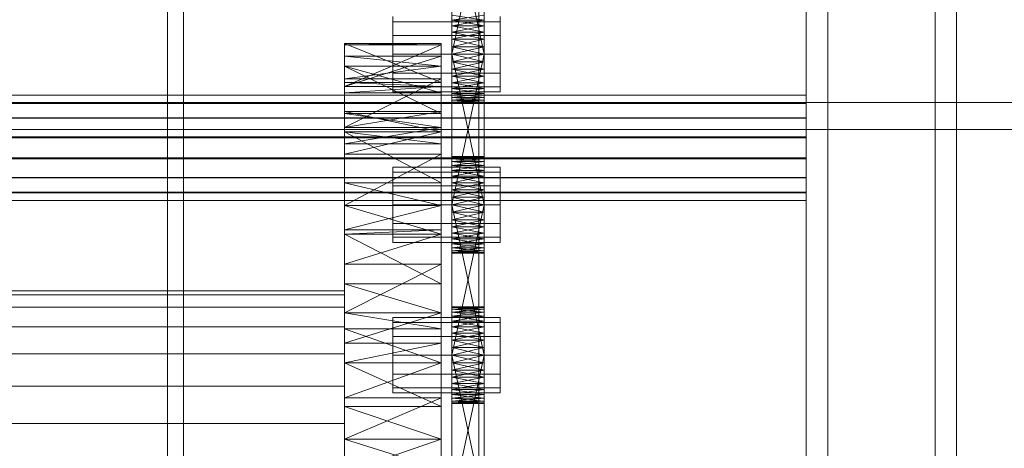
# Model space of a CAD drawing. Header units: millimetres. Extents: x -4395 to 65662, y -65530 to 6847.
# Tile 415 of 656: x 1369 to 1553, y -33503 to -33423. Entities that reach past the tile are written whole.
import ezdxf

# ---------------------------------------------------------------- set-up
doc = ezdxf.new("R2010")
doc.units = ezdxf.units.MM
for name, color, linetype, lineweight in [('COTAS_O', 1, 'Continuous', 0), ('frontal_C03', 7, 'Continuous', 0), ('frontal_secador', 7, 'Continuous', 0)]:
    doc.layers.add(name, color=color, linetype=linetype, lineweight=lineweight)
doc.dimstyles.new('R19_100', dxfattribs={"dimtxt": 250, "dimasz": 150, "dimexe": 150, "dimexo": 80, "dimgap": 100, "dimtad": 1, "dimtih": 1, "dimtoh": 1, "dimdsep": 46, "dimcen": 0.09, "dimadec": 0, "dimazin": 0, "dimtfac": 1, "dimtdec": 4, "dimtofl": 0, "dimtmove": 0, "dimatfit": 3, "dimfxl": 1, "dimtolj": 1, "dimtzin": 0, "dimarcsym": 0})

# ---------------------------------------------------------------- blocks, each defined once
blk = doc.blocks.new('DIM_R33_43')
at = {"layer": 'COTAS_O'}
for p, q in [((-1725, -33700), (-1575, -33655)), ((1725, -33700), (1575, -33655)), ((-1725, -34400), (-1725, -33700)), ((-1725, -33700), (1725, -33700)), ((-1725, -33700), (-1575, -33745)), ((1725, -33700), (1575, -33745)), ((1725, -34400), (1725, -33700))]:
    blk.add_line(p, q, dxfattribs=at)
blk.add_text('3450 O', height=250, dxfattribs=at).set_placement((0, -33600))

msp = doc.modelspace()

# ---------------------------------------------------------------- linework, layer by layer
at = {"layer": 'frontal_C03'}
for p, q in [((1455, -35237.853), (1455, -32581.274)), ((1516, -35237.853), (1516, -32581.274)), ((1520, -32581.274), (1520, -35237.853)), ((1455, -32585.202), (1455, -35241.781)), ((1520, -35241.781), (1520, -32585.202)), ((1455, -35724.97), (1455, -33068.391)), ((1520, -33068.391), (1520, -35724.97)), ((1455, -33072.319), (1455, -35728.898)), ((1516, -33072.319), (1516, -35728.898)), ((1520, -35728.898), (1520, -33072.319)), ((1540, -35988), (1540, -33352.082)), ((1544, -35988), (1544, -33352.082)), ((1516, -33437.088), (-1476, -33437.088)), ((1516, -33437.115), (-1476, -33437.115)), ((1516, -33438.557), (1516, -33437.088)), ((1516, -33437.088), (1516, -33437.115)), ((1516, -33437.115), (1516, -33438.633)), ((1516, -33438.557), (-1476, -33438.557)), ((1516, -33438.633), (-1476, -33438.633)), ((1516, -33441.297), (1516, -33438.557)), ((1516, -33438.633), (1516, -33441.41)), ((1516, -33441.297), (-1476, -33441.297)), ((1516, -33441.41), (-1476, -33441.41)), ((1516, -33444.892), (1516, -33441.297)), ((1516, -33441.41), (1516, -33445.025)), ((1516, -33444.892), (-1476, -33444.892)), ((-1476, -33445.025), (1516, -33445.025)), ((1516, -33448.793), (1516, -33444.892)), ((1516, -33445.025), (1516, -33448.927)), ((1516, -33448.793), (-1476, -33448.793)), ((1516, -33448.927), (-1476, -33448.927)), ((1516, -33452.408), (1516, -33448.793)), ((1516, -33448.927), (1516, -33452.521)), ((1516, -33452.408), (-1476, -33452.408)), ((1516, -33452.521), (-1476, -33452.521)), ((1516, -33455.186), (1516, -33452.408)), ((1516, -33452.521), (1516, -33455.262)), ((1516, -33455.186), (-1476, -33455.186)), ((1516, -33455.262), (-1476, -33455.262)), ((1516, -33456.704), (1516, -33455.186)), ((1516, -33455.262), (1516, -33456.73)), ((1516, -33456.704), (-1476, -33456.704)), ((1516, -33456.73), (-1476, -33456.73)), ((1516, -33456.73), (1516, -33456.704))]:
    msp.add_line(p, q, dxfattribs=at)
at = {"layer": 'frontal_secador'}
for p, q in [((1400, -36000), (1400, -33000)), ((1397, -35940), (1397, -33075)), ((1400, -36000), (1400, -33075)), ((1400, -34600), (1400, -33075)), ((1400, -35940), (1400, -33075)), ((1400, -34650), (1400, -33075)), ((1400, -36000), (1400, -33250)), ((1450, -33432.281), (1450, -33393.481)), ((1450, -33395.136), (1450, -33432.281)), ((1456, -33393.481), (1456, -33432.281)), ((1456, -33432.281), (1456, -33395.136)), ((1450, -33432.281), (1450, -33397.414)), ((1456, -33397.414), (1456, -33432.281)), ((1450, -33429.5), (1450, -33400.092)), ((1450, -33432.281), (1450, -33400.092)), ((1456, -33400.092), (1456, -33429.5)), ((1456, -33400.092), (1456, -33432.281)), ((1450, -33401.5), (1450, -33429.5)), ((1456, -33429.5), (1450, -33401.5)), ((1456, -33401.5), (1450, -33429.5)), ((1456, -33429.5), (1456, -33401.5)), ((1450, -33420.611), (1450, -33423.136)), ((1456, -33423.136), (1456, -33420.611)), ((1439, -33423.438), (1439, -33422.5)), ((1450, -33421.481), (1450, -33423.136)), ((1450, -33425.414), (1450, -33421.481)), ((1450, -33460.281), (1450, -33421.481)), ((1450, -33423.136), (1450, -33422.219)), ((1456, -33423.136), (1450, -33422.219)), ((1456, -33422.219), (1450, -33423.136)), ((1456, -33423.136), (1456, -33421.481)), ((1456, -33421.481), (1456, -33425.414)), ((1456, -33421.481), (1456, -33460.281)), ((1456, -33422.219), (1456, -33423.136)), ((1459, -33423.438), (1459, -33422.5)), ((1439, -33426), (1439, -33423.438)), ((1459, -33423.438), (1439, -33423.438)), ((1450, -33423.136), (1450, -33425.414)), ((1450, -33424.21), (1450, -33423.136)), ((1450, -33423.136), (1450, -33428.092)), ((1450, -33423.136), (1450, -33460.281)), ((1456, -33424.21), (1450, -33423.136)), ((1456, -33423.136), (1450, -33423.136)), ((1456, -33423.136), (1450, -33424.21)), ((1450, -33425.414), (1450, -33424.21)), ((1456, -33425.414), (1450, -33424.21)), ((1456, -33424.21), (1450, -33424.21)), ((1456, -33424.21), (1450, -33425.414)), ((1456, -33425.414), (1456, -33423.136)), ((1456, -33423.136), (1456, -33424.21)), ((1456, -33428.092), (1456, -33423.136)), ((1456, -33460.281), (1456, -33423.136)), ((1456, -33424.21), (1456, -33425.414)), ((1459, -33426), (1459, -33423.438)), ((1439, -33429.5), (1439, -33426)), ((1459, -33426), (1439, -33426)), ((1450, -33425.414), (1450, -33428.092)), ((1450, -33426.719), (1450, -33425.414)), ((1450, -33460.281), (1450, -33425.414)), ((1456, -33426.719), (1450, -33425.414)), ((1456, -33425.414), (1450, -33425.414)), ((1456, -33425.414), (1450, -33426.719)), ((1456, -33428.092), (1456, -33425.414)), ((1456, -33425.414), (1456, -33426.719)), ((1456, -33425.414), (1456, -33460.281)), ((1459, -33429.5), (1459, -33426)), ((1430, -33434.744), (1430, -33427.5)), ((1430, -33427.5), (1430, -33427.765)), ((1448, -33434.744), (1430, -33427.5)), ((1448, -33427.5), (1430, -33427.5)), ((1448, -33427.5), (1430, -33427.765)), ((1430, -33427.765), (1430, -33434.744)), ((1430, -33427.765), (1430, -33435.473)), ((1448, -33427.765), (1430, -33427.765)), ((1448, -33427.765), (1430, -33435.473)), ((1448, -33427.765), (1448, -33427.5)), ((1448, -33427.5), (1448, -33434.744)), ((1448, -33434.744), (1448, -33427.765)), ((1448, -33435.473), (1448, -33427.765)), ((1450, -33428.092), (1450, -33426.719)), ((1456, -33428.092), (1450, -33426.719)), ((1456, -33426.719), (1450, -33426.719)), ((1456, -33426.719), (1450, -33428.092)), ((1450, -33457.5), (1450, -33428.092)), ((1450, -33428.092), (1450, -33429.5)), ((1450, -33460.281), (1450, -33428.092)), ((1456, -33429.5), (1450, -33428.092)), ((1456, -33428.092), (1450, -33428.092)), ((1456, -33428.092), (1450, -33429.5)), ((1456, -33426.719), (1456, -33428.092)), ((1456, -33428.092), (1456, -33457.5)), ((1456, -33429.5), (1456, -33428.092)), ((1456, -33428.092), (1456, -33460.281)), ((1430, -33429.876), (1430, -33440.513)), ((1430, -33431.709), (1430, -33429.876)), ((1430, -33429.876), (1430, -33435.473)), ((1448, -33431.709), (1430, -33429.876)), ((1448, -33429.876), (1430, -33429.876)), ((1448, -33429.876), (1430, -33435.473)), ((1439, -33429.5), (1439, -33433)), ((1439, -33429.5), (1459, -33429.5)), ((1448, -33440.513), (1448, -33429.876)), ((1448, -33429.876), (1448, -33431.709)), ((1448, -33435.473), (1448, -33429.876)), ((1450, -33429.5), (1450, -33457.5)), ((1456, -33457.5), (1450, -33429.5)), ((1456, -33429.5), (1450, -33429.5)), ((1456, -33429.5), (1450, -33457.5)), ((1450, -33432.281), (1450, -33429.5)), ((1450, -33429.5), (1450, -33430.908)), ((1456, -33429.5), (1450, -33430.908)), ((1456, -33430.908), (1450, -33429.5)), ((1456, -33457.5), (1456, -33429.5)), ((1456, -33429.5), (1456, -33432.281)), ((1456, -33430.908), (1456, -33429.5)), ((1459, -33433), (1459, -33429.5)), ((1430, -33440.513), (1430, -33431.709)), ((1430, -33436.683), (1430, -33431.709)), ((1430, -33431.709), (1430, -33434.046)), ((1448, -33440.513), (1430, -33431.709)), ((1448, -33431.709), (1430, -33431.709)), ((1448, -33436.683), (1430, -33431.709)), ((1448, -33431.709), (1430, -33434.046)), ((1448, -33431.709), (1448, -33440.513)), ((1448, -33434.046), (1448, -33431.709)), ((1448, -33431.709), (1448, -33436.683)), ((1450, -33430.908), (1450, -33432.281)), ((1456, -33430.908), (1450, -33430.908)), ((1456, -33430.908), (1450, -33432.281)), ((1456, -33432.281), (1450, -33430.908)), ((1456, -33432.281), (1456, -33430.908)), ((1439, -33433), (1439, -33435.562)), ((1459, -33433), (1439, -33433)), ((1450, -33434.79), (1450, -33432.281)), ((1450, -33432.281), (1450, -33433.586)), ((1450, -33436.781), (1450, -33432.281)), ((1450, -33438.5), (1450, -33432.281)), ((1456, -33432.281), (1450, -33432.281)), ((1456, -33432.281), (1450, -33433.586)), ((1456, -33433.586), (1450, -33432.281)), ((1450, -33433.586), (1450, -33434.79)), ((1456, -33433.586), (1450, -33433.586)), ((1456, -33433.586), (1450, -33434.79)), ((1456, -33434.79), (1450, -33433.586)), ((1456, -33432.281), (1456, -33434.79)), ((1456, -33433.586), (1456, -33432.281)), ((1456, -33432.281), (1456, -33436.781)), ((1456, -33432.281), (1456, -33438.5)), ((1456, -33434.79), (1456, -33433.586)), ((1459, -33433), (1459, -33435.562)), ((1430, -33434.046), (1430, -33436.683)), ((1430, -33434.046), (1430, -33443.111)), ((1448, -33434.046), (1430, -33434.046)), ((1448, -33434.046), (1430, -33443.111)), ((1430, -33435.473), (1430, -33434.744)), ((1448, -33435.473), (1430, -33434.744)), ((1448, -33434.744), (1430, -33434.744)), ((1430, -33435.473), (1430, -33440.513)), ((1430, -33435.473), (1430, -33443.111)), ((1430, -33435.473), (1430, -33436.683)), ((1430, -33457.639), (1430, -33435.473)), ((1448, -33435.473), (1430, -33435.473)), ((1448, -33435.473), (1430, -33436.683)), ((1448, -33436.683), (1448, -33434.046)), ((1448, -33443.111), (1448, -33434.046)), ((1448, -33434.744), (1448, -33435.473)), ((1448, -33440.513), (1448, -33435.473)), ((1448, -33443.111), (1448, -33435.473)), ((1448, -33436.683), (1448, -33435.473)), ((1448, -33435.473), (1448, -33457.639)), ((1450, -33436.781), (1450, -33434.79)), ((1450, -33434.79), (1450, -33435.864)), ((1456, -33434.79), (1450, -33434.79)), ((1456, -33434.79), (1450, -33435.864)), ((1456, -33435.864), (1450, -33434.79)), ((1456, -33434.79), (1456, -33436.781)), ((1456, -33435.864), (1456, -33434.79)), ((1430, -33443.111), (1430, -33436.683)), ((1448, -33436.683), (1430, -33436.683)), ((1439, -33435.562), (1439, -33436.5)), ((1459, -33435.562), (1439, -33435.562)), ((1459, -33436.5), (1439, -33436.5)), ((1448, -33436.683), (1448, -33443.111)), ((1450, -33435.864), (1450, -33436.781)), ((1456, -33435.864), (1450, -33435.864)), ((1456, -33435.864), (1450, -33436.781)), ((1456, -33436.781), (1450, -33435.864)), ((1450, -33438.06), (1450, -33436.781)), ((1450, -33436.781), (1450, -33437.519)), ((1450, -33438.5), (1450, -33436.781)), ((1456, -33436.781), (1450, -33436.781)), ((1456, -33436.781), (1450, -33437.519)), ((1456, -33437.519), (1450, -33436.781)), ((1456, -33436.781), (1456, -33435.864)), ((1456, -33436.781), (1456, -33438.06)), ((1456, -33437.519), (1456, -33436.781)), ((1456, -33436.781), (1456, -33438.5)), ((1459, -33435.562), (1459, -33436.5)), ((1325, -33438.5), (2125, -33438.5)), ((1450, -33437.519), (1450, -33438.06)), ((1456, -33437.519), (1450, -33437.519)), ((1456, -33437.519), (1450, -33438.06)), ((1456, -33438.06), (1450, -33437.519)), ((1450, -33438.5), (1450, -33438.06)), ((1450, -33438.06), (1450, -33438.389)), ((1456, -33438.06), (1450, -33438.06)), ((1456, -33438.06), (1450, -33438.389)), ((1456, -33438.389), (1450, -33438.06)), ((1450, -33438.389), (1450, -33438.5)), ((1456, -33438.389), (1450, -33438.389)), ((1456, -33438.389), (1450, -33438.5)), ((1456, -33438.5), (1450, -33438.389)), ((1456, -33438.5), (1450, -33438.5)), ((1456, -33438.06), (1456, -33437.519)), ((1456, -33438.06), (1456, -33438.5)), ((1456, -33438.389), (1456, -33438.06)), ((1456, -33438.5), (1456, -33438.389)), ((1430, -33440.173), (1430, -33453.428)), ((1430, -33443.925), (1430, -33440.173)), ((1430, -33440.173), (1430, -33443.111)), ((1448, -33443.925), (1430, -33440.173)), ((1448, -33440.173), (1430, -33440.173)), ((1448, -33440.173), (1430, -33443.111)), ((1430, -33443.111), (1430, -33440.513)), ((1448, -33443.111), (1430, -33440.513)), ((1448, -33440.513), (1430, -33440.513)), ((1448, -33453.428), (1448, -33440.173)), ((1448, -33440.173), (1448, -33443.925)), ((1448, -33443.111), (1448, -33440.173)), ((1448, -33440.513), (1448, -33443.111)), ((1325, -33443.5), (2125, -33443.5)), ((1430, -33443.111), (1430, -33453.428)), ((1430, -33443.111), (1430, -33457.639)), ((1430, -33443.111), (1430, -33446.141)), ((1430, -33443.111), (1430, -33477.635)), ((1430, -33443.111), (1430, -33525.858)), ((1448, -33443.111), (1430, -33443.111)), ((1448, -33443.111), (1430, -33446.141)), ((1430, -33453.428), (1430, -33443.925)), ((1430, -33446.141), (1430, -33443.925)), ((1430, -33443.925), (1430, -33448.105)), ((1448, -33453.428), (1430, -33443.925)), ((1448, -33443.925), (1430, -33443.925)), ((1448, -33446.141), (1430, -33443.925)), ((1448, -33443.925), (1430, -33448.105)), ((1448, -33453.428), (1448, -33443.111)), ((1448, -33457.639), (1448, -33443.111)), ((1448, -33446.141), (1448, -33443.111)), ((1448, -33477.635), (1448, -33443.111)), ((1448, -33525.858), (1448, -33443.111)), ((1448, -33443.925), (1448, -33453.428)), ((1448, -33448.105), (1448, -33443.925)), ((1448, -33443.925), (1448, -33446.141)), ((1430, -33448.105), (1430, -33446.141)), ((1430, -33457.639), (1430, -33446.141)), ((1448, -33446.141), (1430, -33446.141)), ((1448, -33446.141), (1448, -33448.105)), ((1448, -33446.141), (1448, -33457.639)), ((1430, -33448.105), (1430, -33457.639)), ((1448, -33448.105), (1430, -33448.105)), ((1448, -33448.105), (1430, -33457.639)), ((1448, -33457.639), (1448, -33448.105)), ((1450, -33448.611), (1450, -33448.5)), ((1456, -33448.611), (1450, -33448.5)), ((1456, -33448.5), (1450, -33448.5)), ((1456, -33448.5), (1450, -33448.611)), ((1450, -33448.611), (1450, -33449.481)), ((1450, -33448.94), (1450, -33448.611)), ((1450, -33448.611), (1450, -33451.136)), ((1456, -33448.94), (1450, -33448.611)), ((1456, -33448.611), (1450, -33448.611)), ((1456, -33448.611), (1450, -33448.94)), ((1450, -33449.481), (1450, -33448.94)), ((1456, -33449.481), (1450, -33448.94)), ((1456, -33448.94), (1450, -33448.94)), ((1456, -33448.94), (1450, -33449.481)), ((1450, -33449.481), (1450, -33451.136)), ((1450, -33450.219), (1450, -33449.481)), ((1450, -33453.414), (1450, -33449.481)), ((1450, -33488.281), (1450, -33449.481)), ((1456, -33450.219), (1450, -33449.481)), ((1456, -33449.481), (1450, -33449.481)), ((1456, -33449.481), (1450, -33450.219)), ((1456, -33448.611), (1456, -33448.5)), ((1456, -33449.481), (1456, -33448.611)), ((1456, -33448.611), (1456, -33448.94)), ((1456, -33451.136), (1456, -33448.611)), ((1456, -33448.94), (1456, -33449.481)), ((1456, -33451.136), (1456, -33449.481)), ((1456, -33449.481), (1456, -33450.219)), ((1456, -33449.481), (1456, -33453.414)), ((1456, -33449.481), (1456, -33488.281)), ((1439, -33451.438), (1439, -33450.5)), ((1459, -33450.5), (1439, -33450.5)), ((1439, -33454), (1439, -33451.438)), ((1459, -33451.438), (1439, -33451.438)), ((1450, -33451.136), (1450, -33450.219)), ((1456, -33451.136), (1450, -33450.219)), ((1456, -33450.219), (1450, -33450.219)), ((1456, -33450.219), (1450, -33451.136)), ((1450, -33451.136), (1450, -33453.414)), ((1450, -33452.21), (1450, -33451.136)), ((1450, -33451.136), (1450, -33456.092)), ((1450, -33451.136), (1450, -33488.281)), ((1456, -33452.21), (1450, -33451.136)), ((1456, -33451.136), (1450, -33451.136)), ((1456, -33451.136), (1450, -33452.21)), ((1456, -33450.219), (1456, -33451.136)), ((1456, -33453.414), (1456, -33451.136)), ((1456, -33451.136), (1456, -33452.21)), ((1456, -33456.092), (1456, -33451.136)), ((1456, -33488.281), (1456, -33451.136)), ((1459, -33451.438), (1459, -33450.5)), ((1459, -33454), (1459, -33451.438)), ((1430, -33457.639), (1430, -33453.428)), ((1448, -33457.639), (1430, -33453.428)), ((1448, -33453.428), (1430, -33453.428)), ((1448, -33453.428), (1448, -33457.639)), ((1450, -33453.414), (1450, -33452.21)), ((1456, -33453.414), (1450, -33452.21)), ((1456, -33452.21), (1450, -33452.21)), ((1456, -33452.21), (1450, -33453.414)), ((1450, -33453.414), (1450, -33456.092)), ((1450, -33454.719), (1450, -33453.414)), ((1450, -33488.281), (1450, -33453.414)), ((1456, -33454.719), (1450, -33453.414)), ((1456, -33453.414), (1450, -33453.414)), ((1456, -33453.414), (1450, -33454.719)), ((1456, -33452.21), (1456, -33453.414)), ((1456, -33456.092), (1456, -33453.414)), ((1456, -33453.414), (1456, -33454.719)), ((1456, -33453.414), (1456, -33488.281)), ((1439, -33457.5), (1439, -33454)), ((1459, -33454), (1439, -33454)), ((1450, -33456.092), (1450, -33454.719)), ((1456, -33456.092), (1450, -33454.719)), ((1456, -33454.719), (1450, -33454.719)), ((1456, -33454.719), (1450, -33456.092)), ((1456, -33454.719), (1456, -33456.092)), ((1459, -33457.5), (1459, -33454)), ((1439, -33457.5), (1439, -33461)), ((1439, -33457.5), (1459, -33457.5)), ((1450, -33485.5), (1450, -33456.092)), ((1450, -33456.092), (1450, -33457.5)), ((1450, -33488.281), (1450, -33456.092)), ((1456, -33457.5), (1450, -33456.092)), ((1456, -33456.092), (1450, -33456.092)), ((1456, -33456.092), (1450, -33457.5)), ((1450, -33457.5), (1450, -33485.5)), ((1456, -33485.5), (1450, -33457.5)), ((1456, -33457.5), (1450, -33457.5)), ((1456, -33457.5), (1450, -33485.5)), ((1450, -33460.281), (1450, -33457.5)), ((1450, -33457.5), (1450, -33458.908)), ((1456, -33457.5), (1450, -33458.908)), ((1456, -33458.908), (1450, -33457.5)), ((1456, -33456.092), (1456, -33485.5)), ((1456, -33457.5), (1456, -33456.092)), ((1456, -33456.092), (1456, -33488.281)), ((1456, -33485.5), (1456, -33457.5)), ((1456, -33457.5), (1456, -33460.281)), ((1456, -33458.908), (1456, -33457.5)), ((1459, -33461), (1459, -33457.5)), ((1430, -33457.639), (1430, -33472.223)), ((1430, -33457.639), (1430, -33477.635)), ((1430, -33457.639), (1430, -33462.194)), ((1430, -33501.142), (1430, -33457.639)), ((1430, -33549.365), (1430, -33457.639)), ((1430, -33457.639), (1430, -33525.858)), ((1430, -33591.527), (1430, -33457.639)), ((1448, -33457.647), (1430, -33457.639)), ((1448, -33457.639), (1430, -33457.639)), ((1448, -33457.639), (1430, -33462.194)), ((1430, -33457.647), (1430, -33472.223)), ((1430, -33462.95), (1430, -33457.647)), ((1448, -33462.95), (1430, -33457.647)), ((1448, -33457.647), (1430, -33457.647)), ((1448, -33472.223), (1448, -33457.639)), ((1448, -33477.635), (1448, -33457.639)), ((1448, -33462.194), (1448, -33457.639)), ((1448, -33457.639), (1448, -33501.142)), ((1448, -33457.639), (1448, -33549.365)), ((1448, -33525.858), (1448, -33457.639)), ((1448, -33457.639), (1448, -33591.527)), ((1448, -33472.223), (1448, -33457.647)), ((1448, -33457.647), (1448, -33462.95)), ((1450, -33458.908), (1450, -33460.281)), ((1456, -33458.908), (1450, -33458.908)), ((1456, -33458.908), (1450, -33460.281)), ((1456, -33460.281), (1450, -33458.908)), ((1456, -33460.281), (1456, -33458.908)), ((1439, -33461), (1439, -33463.562)), ((1459, -33461), (1439, -33461)), ((1450, -33462.79), (1450, -33460.281)), ((1450, -33460.281), (1450, -33461.586)), ((1450, -33464.781), (1450, -33460.281)), ((1450, -33466.5), (1450, -33460.281)), ((1456, -33460.281), (1450, -33460.281)), ((1456, -33460.281), (1450, -33461.586)), ((1456, -33461.586), (1450, -33460.281)), ((1456, -33460.281), (1456, -33462.79)), ((1456, -33461.586), (1456, -33460.281)), ((1456, -33460.281), (1456, -33464.781)), ((1456, -33460.281), (1456, -33466.5)), ((1459, -33461), (1459, -33463.562)), ((1430, -33468.565), (1430, -33462.194)), ((1430, -33462.194), (1430, -33462.95)), ((1430, -33477.635), (1430, -33462.194)), ((1448, -33462.194), (1430, -33462.194)), ((1448, -33462.194), (1430, -33462.95)), ((1430, -33472.223), (1430, -33462.95)), ((1430, -33462.95), (1430, -33468.565)), ((1448, -33472.223), (1430, -33462.95)), ((1448, -33462.95), (1430, -33462.95)), ((1448, -33462.95), (1430, -33468.565)), ((1448, -33462.194), (1448, -33468.565)), ((1448, -33462.95), (1448, -33462.194)), ((1448, -33462.194), (1448, -33477.635)), ((1448, -33462.95), (1448, -33472.223)), ((1448, -33468.565), (1448, -33462.95)), ((1450, -33461.586), (1450, -33462.79)), ((1456, -33461.586), (1450, -33461.586)), ((1456, -33461.586), (1450, -33462.79)), ((1456, -33462.79), (1450, -33461.586)), ((1450, -33464.781), (1450, -33462.79)), ((1450, -33462.79), (1450, -33463.864)), ((1456, -33462.79), (1450, -33462.79)), ((1456, -33462.79), (1450, -33463.864)), ((1456, -33463.864), (1450, -33462.79)), ((1456, -33462.79), (1456, -33461.586)), ((1456, -33462.79), (1456, -33464.781)), ((1456, -33463.864), (1456, -33462.79)), ((1439, -33463.562), (1439, -33464.5)), ((1459, -33463.562), (1439, -33463.562)), ((1459, -33464.5), (1439, -33464.5)), ((1450, -33463.864), (1450, -33464.781)), ((1456, -33463.864), (1450, -33463.864)), ((1456, -33463.864), (1450, -33464.781)), ((1456, -33464.781), (1450, -33463.864)), ((1450, -33466.06), (1450, -33464.781)), ((1450, -33464.781), (1450, -33465.519)), ((1450, -33466.5), (1450, -33464.781)), ((1456, -33464.781), (1450, -33464.781)), ((1456, -33464.781), (1450, -33465.519)), ((1456, -33465.519), (1450, -33464.781)), ((1456, -33464.781), (1456, -33463.864)), ((1456, -33464.781), (1456, -33466.06)), ((1456, -33465.519), (1456, -33464.781)), ((1456, -33464.781), (1456, -33466.5)), ((1459, -33463.562), (1459, -33464.5)), ((1450, -33465.519), (1450, -33466.06)), ((1456, -33465.519), (1450, -33465.519)), ((1456, -33465.519), (1450, -33466.06)), ((1456, -33466.06), (1450, -33465.519)), ((1450, -33466.5), (1450, -33466.06)), ((1450, -33466.06), (1450, -33466.389)), ((1456, -33466.06), (1450, -33466.06)), ((1456, -33466.06), (1450, -33466.389)), ((1456, -33466.389), (1450, -33466.06)), ((1450, -33466.389), (1450, -33466.5)), ((1456, -33466.389), (1450, -33466.389)), ((1456, -33466.389), (1450, -33466.5)), ((1456, -33466.5), (1450, -33466.389)), ((1456, -33466.5), (1450, -33466.5)), ((1456, -33466.06), (1456, -33465.519)), ((1456, -33466.06), (1456, -33466.5)), ((1456, -33466.389), (1456, -33466.06)), ((1456, -33466.5), (1456, -33466.389)), ((1430, -33468.565), (1430, -33477.635)), ((1448, -33468.565), (1430, -33468.565)), ((1448, -33468.565), (1430, -33477.635)), ((1448, -33477.635), (1448, -33468.565)), ((1430, -33473.5), (1325, -33473.5)), ((1430, -33477.635), (1430, -33472.223)), ((1448, -33477.635), (1430, -33472.223)), ((1448, -33472.223), (1430, -33472.223)), ((1430, -33474.269), (1430, -33473.5)), ((1448, -33472.223), (1448, -33477.635)), ((1430, -33474.269), (1325, -33474.269)), ((1430, -33476.545), (1430, -33474.269)), ((1430, -33476.545), (1325, -33476.545)), ((1430, -33480.241), (1430, -33476.545)), ((1430, -33477.635), (1430, -33495.058)), ((1430, -33480.589), (1430, -33477.635)), ((1430, -33477.635), (1430, -33501.142)), ((1430, -33477.635), (1430, -33483.268)), ((1430, -33477.635), (1430, -33525.858)), ((1448, -33480.589), (1430, -33477.635)), ((1448, -33477.635), (1430, -33477.635)), ((1448, -33477.635), (1430, -33483.268)), ((1448, -33495.058), (1448, -33477.635)), ((1448, -33477.635), (1448, -33480.589)), ((1448, -33501.142), (1448, -33477.635)), ((1448, -33483.268), (1448, -33477.635)), ((1448, -33525.858), (1448, -33477.635)), ((1450, -33476.611), (1450, -33476.5)), ((1456, -33476.611), (1450, -33476.5)), ((1456, -33476.5), (1450, -33476.5)), ((1456, -33476.5), (1450, -33476.611)), ((1450, -33476.611), (1450, -33477.481)), ((1450, -33476.94), (1450, -33476.611)), ((1450, -33476.611), (1450, -33479.136)), ((1456, -33476.94), (1450, -33476.611)), ((1456, -33476.611), (1450, -33476.611)), ((1456, -33476.611), (1450, -33476.94)), ((1450, -33477.481), (1450, -33476.94)), ((1456, -33477.481), (1450, -33476.94)), ((1456, -33476.94), (1450, -33476.94)), ((1456, -33476.94), (1450, -33477.481)), ((1450, -33477.481), (1450, -33479.136)), ((1450, -33478.219), (1450, -33477.481)), ((1450, -33481.414), (1450, -33477.481)), ((1450, -33516.281), (1450, -33477.481)), ((1456, -33478.219), (1450, -33477.481)), ((1456, -33477.481), (1450, -33477.481)), ((1456, -33477.481), (1450, -33478.219)), ((1456, -33476.611), (1456, -33476.5)), ((1456, -33477.481), (1456, -33476.611)), ((1456, -33476.611), (1456, -33476.94)), ((1456, -33479.136), (1456, -33476.611)), ((1456, -33476.94), (1456, -33477.481)), ((1456, -33479.136), (1456, -33477.481)), ((1456, -33477.481), (1456, -33478.219)), ((1456, -33477.481), (1456, -33481.414)), ((1456, -33477.481), (1456, -33516.281)), ((1439, -33479.438), (1439, -33478.5)), ((1459, -33478.5), (1439, -33478.5)), ((1439, -33482), (1439, -33479.438)), ((1459, -33479.438), (1439, -33479.438)), ((1450, -33479.136), (1450, -33478.219)), ((1456, -33479.136), (1450, -33478.219)), ((1456, -33478.219), (1450, -33478.219)), ((1456, -33478.219), (1450, -33479.136)), ((1450, -33479.136), (1450, -33481.414)), ((1450, -33480.21), (1450, -33479.136)), ((1450, -33479.136), (1450, -33484.092)), ((1450, -33479.136), (1450, -33516.281)), ((1456, -33480.21), (1450, -33479.136)), ((1456, -33479.136), (1450, -33479.136)), ((1456, -33479.136), (1450, -33480.21)), ((1456, -33478.219), (1456, -33479.136)), ((1456, -33481.414), (1456, -33479.136)), ((1456, -33479.136), (1456, -33480.21)), ((1456, -33484.092), (1456, -33479.136)), ((1456, -33516.281), (1456, -33479.136)), ((1459, -33479.438), (1459, -33478.5)), ((1459, -33482), (1459, -33479.438)), ((1430, -33480.241), (1325, -33480.241)), ((1430, -33485.216), (1430, -33480.241)), ((1430, -33480.589), (1430, -33495.058)), ((1430, -33486.925), (1430, -33480.589)), ((1448, -33486.925), (1430, -33480.589)), ((1448, -33480.589), (1430, -33480.589)), ((1448, -33495.058), (1448, -33480.589)), ((1448, -33480.589), (1448, -33486.925)), ((1450, -33481.414), (1450, -33480.21)), ((1456, -33481.414), (1450, -33480.21)), ((1456, -33480.21), (1450, -33480.21)), ((1456, -33480.21), (1450, -33481.414)), ((1456, -33480.21), (1456, -33481.414)), ((1439, -33485.5), (1439, -33482)), ((1459, -33482), (1439, -33482)), ((1450, -33481.414), (1450, -33484.092)), ((1450, -33482.719), (1450, -33481.414)), ((1450, -33516.281), (1450, -33481.414)), ((1456, -33482.719), (1450, -33481.414)), ((1456, -33481.414), (1450, -33481.414)), ((1456, -33481.414), (1450, -33482.719)), ((1450, -33484.092), (1450, -33482.719)), ((1456, -33484.092), (1450, -33482.719)), ((1456, -33482.719), (1450, -33482.719)), ((1456, -33482.719), (1450, -33484.092)), ((1456, -33484.092), (1456, -33481.414)), ((1456, -33481.414), (1456, -33482.719)), ((1456, -33481.414), (1456, -33516.281)), ((1456, -33482.719), (1456, -33484.092)), ((1459, -33485.5), (1459, -33482)), ((1430, -33493.424), (1430, -33483.268)), ((1430, -33483.268), (1430, -33486.925)), ((1430, -33501.142), (1430, -33483.268)), ((1448, -33483.268), (1430, -33483.268)), ((1448, -33483.268), (1430, -33486.925)), ((1448, -33483.268), (1448, -33493.424)), ((1448, -33486.925), (1448, -33483.268)), ((1448, -33483.268), (1448, -33501.142)), ((1450, -33513.5), (1450, -33484.092)), ((1450, -33484.092), (1450, -33485.5)), ((1450, -33516.281), (1450, -33484.092)), ((1456, -33485.5), (1450, -33484.092)), ((1456, -33484.092), (1450, -33484.092)), ((1456, -33484.092), (1450, -33485.5)), ((1456, -33484.092), (1456, -33513.5)), ((1456, -33485.5), (1456, -33484.092)), ((1456, -33484.092), (1456, -33516.281)), ((1430, -33485.216), (1325, -33485.216)), ((1430, -33491.277), (1430, -33485.216)), ((1439, -33485.5), (1439, -33489)), ((1439, -33485.5), (1459, -33485.5)), ((1450, -33485.5), (1450, -33513.5)), ((1456, -33513.5), (1450, -33485.5)), ((1456, -33485.5), (1450, -33485.5)), ((1456, -33485.5), (1450, -33513.5)), ((1450, -33488.281), (1450, -33485.5)), ((1450, -33485.5), (1450, -33486.908)), ((1456, -33485.5), (1450, -33486.908)), ((1456, -33486.908), (1450, -33485.5)), ((1456, -33513.5), (1456, -33485.5)), ((1456, -33485.5), (1456, -33488.281)), ((1456, -33486.908), (1456, -33485.5)), ((1459, -33489), (1459, -33485.5)), ((1430, -33495.058), (1430, -33486.925)), ((1430, -33486.925), (1430, -33493.424)), ((1448, -33495.058), (1430, -33486.925)), ((1448, -33486.925), (1430, -33486.925)), ((1448, -33486.925), (1430, -33493.424)), ((1448, -33486.925), (1448, -33495.058)), ((1448, -33493.424), (1448, -33486.925)), ((1450, -33486.908), (1450, -33488.281)), ((1456, -33486.908), (1450, -33486.908)), ((1456, -33486.908), (1450, -33488.281)), ((1456, -33488.281), (1450, -33486.908)), ((1450, -33490.79), (1450, -33488.281)), ((1450, -33488.281), (1450, -33489.586)), ((1450, -33492.781), (1450, -33488.281)), ((1450, -33494.5), (1450, -33488.281)), ((1456, -33488.281), (1450, -33488.281)), ((1456, -33488.281), (1450, -33489.586)), ((1456, -33489.586), (1450, -33488.281)), ((1456, -33488.281), (1456, -33486.908)), ((1456, -33488.281), (1456, -33490.79)), ((1456, -33489.586), (1456, -33488.281)), ((1456, -33488.281), (1456, -33492.781)), ((1456, -33488.281), (1456, -33494.5)), ((1439, -33489), (1439, -33491.562)), ((1459, -33489), (1439, -33489)), ((1450, -33489.586), (1450, -33490.79)), ((1456, -33489.586), (1450, -33489.586)), ((1456, -33489.586), (1450, -33490.79)), ((1456, -33490.79), (1450, -33489.586)), ((1456, -33490.79), (1456, -33489.586)), ((1459, -33489), (1459, -33491.562)), ((1430, -33491.277), (1325, -33491.277)), ((1430, -33498.193), (1430, -33491.277)), ((1439, -33491.562), (1439, -33492.5)), ((1459, -33491.562), (1439, -33491.562)), ((1450, -33492.781), (1450, -33490.79)), ((1450, -33490.79), (1450, -33491.864)), ((1456, -33490.79), (1450, -33490.79)), ((1456, -33490.79), (1450, -33491.864)), ((1456, -33491.864), (1450, -33490.79)), ((1450, -33491.864), (1450, -33492.781)), ((1456, -33491.864), (1450, -33491.864)), ((1456, -33491.864), (1450, -33492.781)), ((1456, -33492.781), (1450, -33491.864)), ((1456, -33490.79), (1456, -33492.781)), ((1456, -33491.864), (1456, -33490.79)), ((1456, -33492.781), (1456, -33491.864)), ((1459, -33491.562), (1459, -33492.5)), ((1430, -33493.424), (1430, -33501.142)), ((1448, -33493.424), (1430, -33493.424)), ((1448, -33493.424), (1430, -33501.142)), ((1459, -33492.5), (1439, -33492.5)), ((1448, -33501.142), (1448, -33493.424)), ((1450, -33494.06), (1450, -33492.781)), ((1450, -33492.781), (1450, -33493.519)), ((1450, -33494.5), (1450, -33492.781)), ((1456, -33492.781), (1450, -33492.781)), ((1456, -33492.781), (1450, -33493.519)), ((1456, -33493.519), (1450, -33492.781)), ((1450, -33493.519), (1450, -33494.06)), ((1456, -33493.519), (1450, -33493.519)), ((1456, -33493.519), (1450, -33494.06)), ((1456, -33494.06), (1450, -33493.519)), ((1450, -33494.5), (1450, -33494.06)), ((1450, -33494.06), (1450, -33494.389)), ((1456, -33494.06), (1450, -33494.06)), ((1456, -33494.06), (1450, -33494.389)), ((1456, -33494.389), (1450, -33494.06)), ((1456, -33492.781), (1456, -33494.06)), ((1456, -33493.519), (1456, -33492.781)), ((1456, -33492.781), (1456, -33494.5)), ((1456, -33494.06), (1456, -33493.519)), ((1456, -33494.06), (1456, -33494.5)), ((1456, -33494.389), (1456, -33494.06)), ((1430, -33501.142), (1430, -33495.058)), ((1448, -33501.142), (1430, -33495.058)), ((1448, -33495.058), (1430, -33495.058)), ((1448, -33495.058), (1448, -33501.142)), ((1450, -33494.389), (1450, -33494.5)), ((1456, -33494.389), (1450, -33494.389)), ((1456, -33494.389), (1450, -33494.5)), ((1456, -33494.5), (1450, -33494.389)), ((1456, -33494.5), (1450, -33494.5)), ((1456, -33494.5), (1456, -33494.389)), ((1430, -33498.193), (1325, -33498.193)), ((1430, -33505.696), (1430, -33498.193)), ((1430, -33501.142), (1430, -33519.698)), ((1430, -33506.752), (1430, -33501.142)), ((1430, -33501.142), (1430, -33525.858)), ((1430, -33501.142), (1430, -33507.302)), ((1430, -33549.365), (1430, -33501.142)), ((1448, -33506.752), (1430, -33501.142)), ((1448, -33501.142), (1430, -33501.142)), ((1448, -33501.142), (1430, -33507.302)), ((1448, -33519.698), (1448, -33501.142)), ((1448, -33501.142), (1448, -33506.752)), ((1448, -33525.858), (1448, -33501.142)), ((1448, -33507.302), (1448, -33501.142)), ((1448, -33501.142), (1448, -33549.365))]:
    msp.add_line(p, q, dxfattribs=at)

# ---------------------------------------------------------------- dimensions: what is measured, and where the dimension line sits
at = {"layer": 'COTAS_O'}
dim = msp.add_aligned_dim(p1=(-1725, -34400), p2=(1725, -34400), distance=700, text='<> O', dimstyle='R19_100', dxfattribs=at)
dim.commit()
dim.dimension.update_dxf_attribs({"geometry": 'DIM_R33_43', "text_midpoint": (0, -33700)})

doc.saveas('drawing.dxf')
